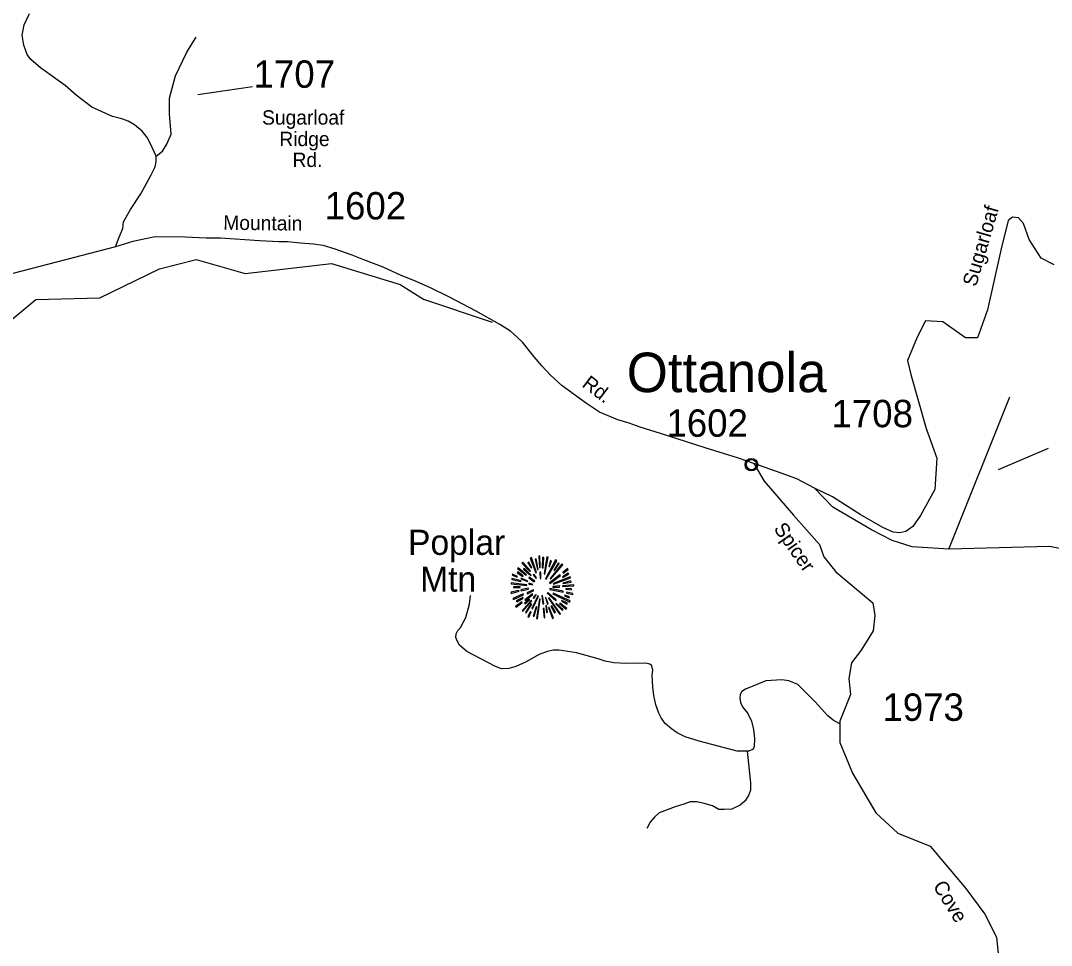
# Model space of a CAD drawing. Extents: x 884530 to 1028605, y 526725 to 653634.
# Drawn here: x 1019807 to 1024511, y 611459 to 615680 of the extents above; entities that cross this region are included whole.
import ezdxf

# ---------------------------------------------------------------- set-up
doc = ezdxf.new("R2010")
doc.units = 0
for name, color, linetype in [('Exist Civil Demographics City Label', 7, 'Continuous'), ('Exist Civil Demographics Community CELL', 7, 'Continuous'), ('Exist Geographical Mountain Summit CELL', 7, 'Continuous'), ('Exist Geographical Mountain Summit Label', 7, 'Continuous'), ('Exist Hydrographic Creek Single Shore', 7, 'Continuous'), ('Exist Road Non-System Type 51', 7, 'Continuous'), ('Exist Road Secondary Type 41 Attributed', 7, 'Continuous'), ('Exist Road Secondary Type 51 Attributed', 7, 'Continuous'), ('Exist Road Secondary Type 51 Label', 7, 'Continuous'), ('Exist Road Secondary Type 51 Number Label', 7, 'Continuous')]:
    doc.layers.add(name, color=color, linetype=linetype)

msp = doc.modelspace()

# ---------------------------------------------------------------- linework, layer by layer
at = {"layer": 'Exist Civil Demographics Community CELL'}
msp.add_lwpolyline([(1023118.7, 613657.3), (1023119, 613659), (1023119.5, 613661), (1023120.4, 613663.2), (1023121.3, 613664.9), (1023122.3, 613666.7), (1023123.5, 613668.2), (1023124.7, 613669.6), (1023126.1, 613670.9), (1023127.8, 613672.3), (1023129.4, 613673.5), (1023130.9, 613674.3), (1023132.4, 613675.1), (1023134.1, 613675.8), (1023135.8, 613676.3), (1023137.1, 613676.7), (1023138.6, 613676.9), (1023139.9, 613677.1), (1023141.8, 613677.2), (1023143.2, 613677.2), (1023144.9, 613677.1), (1023146.4, 613676.9), (1023147.9, 613676.6), (1023149.4, 613676.2), (1023151, 613675.6), (1023153, 613674.7), (1023154.9, 613673.6), (1023156.5, 613672.5), (1023158, 613671.3), (1023159, 613670.3), (1023160.3, 613669), (1023161.5, 613667.6), (1023162.4, 613666.2), (1023163.4, 613664.7), (1023164.1, 613663.1), (1023164.7, 613661.6), (1023165.2, 613660), (1023165.6, 613658.6), (1023165.9, 613656.8), (1023166.1, 613655.3), (1023166.2, 613653.5), (1023166.2, 613651.8), (1023166, 613650), (1023165.7, 613648.4), (1023165.2, 613646.5), (1023164.6, 613644.7), (1023163.9, 613643.1), (1023163, 613641.3), (1023162, 613639.7), (1023160.9, 613638.3), (1023159.6, 613636.8), (1023158, 613635.3), (1023156.5, 613634.1), (1023155, 613633), (1023153.6, 613632.2), (1023151.6, 613631.3), (1023149.4, 613630.4), (1023147.6, 613630), (1023145.6, 613629.6), (1023144.2, 613629.4), (1023142.8, 613629.4), (1023141.1, 613629.4), (1023139.8, 613629.5), (1023138.1, 613629.7), (1023136.3, 613630.1), (1023134.9, 613630.5), (1023133.3, 613631.1), (1023131.9, 613631.7), (1023130.7, 613632.4), (1023128.7, 613633.6), (1023127, 613634.9), (1023125.5, 613636.3), (1023124.1, 613637.8), (1023123.1, 613639), (1023122.2, 613640.2), (1023121, 613642.4), (1023120.5, 613643.5), (1023119.9, 613644.7), (1023119.1, 613647.2), (1023118.7, 613649.4), (1023118.5, 613650.9), (1023118.4, 613652.9), (1023118.3, 613654.3), (1023118.5, 613656.3)], close=True, dxfattribs=at)
msp.add_lwpolyline([(1023118.7, 613657.3), (1023119, 613659), (1023119.5, 613661), (1023120.4, 613663.2), (1023121.3, 613664.9), (1023122.3, 613666.7), (1023123.5, 613668.2), (1023124.7, 613669.6), (1023126.1, 613670.9), (1023127.8, 613672.3), (1023129.4, 613673.5), (1023130.9, 613674.3), (1023132.4, 613675.1), (1023134.1, 613675.8), (1023135.8, 613676.3), (1023137.1, 613676.7), (1023138.6, 613676.9), (1023139.9, 613677.1), (1023141.8, 613677.2), (1023143.2, 613677.2), (1023144.9, 613677.1), (1023146.4, 613676.9), (1023147.9, 613676.6), (1023149.4, 613676.2), (1023151, 613675.6), (1023153, 613674.7), (1023154.9, 613673.6), (1023156.5, 613672.5), (1023158, 613671.3), (1023159, 613670.3), (1023160.3, 613669), (1023161.5, 613667.6), (1023162.4, 613666.2), (1023163.4, 613664.7), (1023164.1, 613663.1), (1023164.7, 613661.6), (1023165.2, 613660), (1023165.6, 613658.6), (1023165.9, 613656.8), (1023166.1, 613655.3), (1023166.2, 613653.5), (1023166.2, 613651.8), (1023166, 613650), (1023165.7, 613648.4), (1023165.2, 613646.5), (1023164.6, 613644.7), (1023163.9, 613643.1), (1023163, 613641.3), (1023162, 613639.7), (1023160.9, 613638.3), (1023159.6, 613636.8), (1023158, 613635.3), (1023156.5, 613634.1), (1023155, 613633), (1023153.6, 613632.2), (1023151.6, 613631.3), (1023149.4, 613630.4), (1023147.6, 613630), (1023145.6, 613629.6), (1023144.2, 613629.4), (1023142.8, 613629.4), (1023141.1, 613629.4), (1023139.8, 613629.5), (1023138.1, 613629.7), (1023136.3, 613630.1), (1023134.9, 613630.5), (1023133.3, 613631.1), (1023131.9, 613631.7), (1023130.7, 613632.4), (1023128.7, 613633.6), (1023127, 613634.9), (1023125.5, 613636.3), (1023124.1, 613637.8), (1023123.1, 613639), (1023122.2, 613640.2), (1023121, 613642.4), (1023120.5, 613643.5), (1023119.9, 613644.7), (1023119.1, 613647.2), (1023118.7, 613649.4), (1023118.5, 613650.9), (1023118.4, 613652.9), (1023118.3, 613654.3), (1023118.5, 613656.3)], close=True, dxfattribs=at)
for centre, radius in [((1023142.3, 613653.5), 28.8), ((1023142.3, 613653.5), 28.8), ((1023142.2, 613653.6), 23.4), ((1023142.2, 613653.6), 23.4)]:
    msp.add_circle(centre, radius, dxfattribs=at)
at = {"layer": 'Exist Geographical Mountain Summit CELL'}
for points in [[(1022132.8, 613226.9), (1022159, 613160), (1022161.9, 613161.1), (1022138, 613229.4)], [(1022171.4, 613236.3), (1022175.4, 613184.4), (1022178.6, 613184.8), (1022177.2, 613237.4)], [(1022187.4, 613182.2), (1022191.3, 613182.2), (1022195, 613229.4), (1022189.5, 613229.4)], [(1022199.4, 613153.8), (1022214.3, 613230.9), (1022208.8, 613232.7), (1022196.1, 613154.6)], [(1022074, 613178.9), (1022113.6, 613148.4), (1022115.8, 613150.6), (1022077.6, 613183.3)], [(1022094.3, 613203.7), (1022130.3, 613166.2), (1022133.6, 613168.7), (1022098.4, 613208.4)], [(1022102.3, 613176), (1022135, 613146.9), (1022137.2, 613149.1), (1022105.2, 613181.1)], [(1022121.9, 613205.1), (1022137.6, 613183.3), (1022139.4, 613184.8), (1022126, 613209.1)], [(1022166.7, 613174.9), (1022169.2, 613175.7), (1022160.1, 613223.6), (1022155.8, 613222.5)], [(1022202.6, 613132), (1022205.6, 613130.2), (1022254.2, 613214.9), (1022248.8, 613218.6)], [(1022217.1, 613189.1), (1022220.5, 613188), (1022229.9, 613214.9), (1022225.2, 613216.7)], [(1022223.7, 613133.5), (1022225.9, 613131.3), (1022281.5, 613195.6), (1022277.5, 613200.4)], [(1022261.2, 613205.1), (1022240.1, 613171.7), (1022243, 613170.5), (1022265.5, 613201.9)], [(1022048.2, 613129.8), (1022089.6, 613120.4), (1022090.7, 613123.7), (1022049.3, 613134.6)], [(1022051.1, 613149.1), (1022073.6, 613140.4), (1022074.7, 613143.3), (1022052.6, 613154.2)], [(1022072.9, 613160), (1022098.7, 613143.7), (1022100.9, 613146.3), (1022075.8, 613164)], [(1022089.6, 613132), (1022120.1, 613120.1), (1022121.3, 613122.2), (1022091.8, 613136.1)], [(1022126, 613137.5), (1022151.1, 613118.5), (1022153.2, 613121.5), (1022128.5, 613140.7)], [(1022145.6, 613150.6), (1022159.4, 613134.2), (1022161.5, 613136.4), (1022148.9, 613153.5)], [(1022176.8, 613163), (1022178.2, 613133.8), (1022180.9, 613134.2), (1022180.9, 613163.3)], [(1022220.5, 613113.5), (1022222.3, 613111), (1022270.9, 613146.9), (1022267.7, 613151.3)], [(1022237.5, 613110.6), (1022238.6, 613108.4), (1022316.7, 613137.1), (1022314.9, 613141.8)], [(1022281.5, 613138.6), (1022309.1, 613153.5), (1022306.2, 613158.6), (1022280.1, 613141.1)], [(1022281.5, 613161.5), (1022283.3, 613159), (1022306.2, 613175.3), (1022302.6, 613178.9)], [(1022045.6, 613108.8), (1022117.6, 613101.8), (1022117.9, 613104.8), (1022045.6, 613113.8)], [(1022057.7, 613091.4), (1022087.4, 613092.8), (1022087.4, 613096.4), (1022056.6, 613096.4)], [(1022090, 613082.3), (1022091.1, 613077.5), (1022124.2, 613085.9), (1022123.5, 613089.6)], [(1022126.3, 613107.7), (1022143.4, 613105.5), (1022143.8, 613107.7), (1022127.1, 613112)], [(1022221.9, 613084.1), (1022282.6, 613072.1), (1022283.7, 613076.5), (1022223, 613087.7)], [(1022236.5, 613097.9), (1022236.5, 613095), (1022266.6, 613095), (1022267.3, 613100)], [(1022279.7, 613096.8), (1022332, 613100), (1022332.4, 613104.8), (1022280.1, 613100)], [(1022283.3, 613110.6), (1022320.1, 613117.1), (1022318.6, 613122.6), (1022281.9, 613112.8)], [(1022294.6, 613084.8), (1022321.1, 613082.6), (1022321.1, 613087), (1022295, 613088)], [(1022044.2, 613071), (1022045.6, 613065.9), (1022081.6, 613076.5), (1022079.4, 613079.7)], [(1022054, 613043.3), (1022056.6, 613038.7), (1022102, 613058.6), (1022100.5, 613063.4)], [(1022071.5, 613027.4), (1022100.5, 613044.1), (1022098.4, 613047.7), (1022069.3, 613032.4)], [(1022111.5, 613018.3), (1022130.7, 613036.4), (1022127.4, 613038.7), (1022107, 613021.6)], [(1022107.8, 613036.8), (1022110.7, 613033.2), (1022145.2, 613061.6), (1022143.4, 613064.1)], [(1022117.6, 613068.1), (1022119.8, 613063.4), (1022148.5, 613078.6), (1022147.5, 613081.9)], [(1022139.4, 612996.9), (1022143.8, 612995.1), (1022170.3, 613053.5), (1022167.8, 613054.3)], [(1022146.3, 613046.3), (1022149.6, 613043.3), (1022159.7, 613059.7), (1022157.9, 613061.2)], [(1022160.8, 612951.5), (1022165.6, 612950.3), (1022178.2, 613039.7), (1022175, 613040.5)], [(1022186.3, 613055.4), (1022190.3, 613018.3), (1022194.7, 613018.6), (1022189.5, 613056.1)], [(1022202.3, 613046.7), (1022211, 613016.8), (1022215, 613018.6), (1022204.4, 613047.7)], [(1022210.7, 613067), (1022249.2, 613031.7), (1022251.7, 613036.1), (1022212.5, 613069.2)], [(1022216.8, 613044.4), (1022267.3, 612969.6), (1022270.9, 612972.5), (1022219.3, 613045.5)], [(1022235.7, 613064.5), (1022313.9, 613026.3), (1022315.7, 613031.7), (1022237.2, 613067.4)], [(1022289.1, 613054.3), (1022310.2, 613046.3), (1022312, 613050.7), (1022290.6, 613057.5)], [(1022298.6, 613067.7), (1022326.9, 613060.4), (1022327.6, 613065.9), (1022299.6, 613072.1)], [(1022065.3, 613006.7), (1022068.2, 613002.6), (1022096.5, 613023.8), (1022093.9, 613027)], [(1022096.2, 612987), (1022099.1, 612984.5), (1022139.8, 613032.1), (1022136.9, 613034.2)], [(1022136.2, 613018.3), (1022111.1, 612979.1), (1022114.3, 612976.5), (1022140.2, 613016.1)], [(1022151.1, 612961.6), (1022163, 613004.4), (1022159.4, 613004.8), (1022146.6, 612962.6)], [(1022192.5, 612996.9), (1022196.1, 612954.4), (1022200.1, 612955.4), (1022196.8, 612996.9)], [(1022212.1, 612980.1), (1022206.6, 613010), (1022203.4, 613010), (1022207.8, 612979.1)], [(1022216.8, 613001.6), (1022234.3, 612951.8), (1022238.6, 612953.6), (1022219.7, 613002.3)], [(1022227.3, 613007.4), (1022243.3, 612977.9), (1022247.4, 612980.1), (1022231, 613008.9)], [(1022249.2, 613018.6), (1022279.3, 612989.6), (1022282.6, 612992.2), (1022251.4, 613021.1)], [(1022265.9, 613019.3), (1022296.4, 612993.6), (1022299.6, 612997.2), (1022267.7, 613022)], [(1022275, 613030.3), (1022300, 613017.2), (1022302.6, 613020.9), (1022277.2, 613034.2)], [(1022121.3, 612959.8), (1022126, 612956.9), (1022136.9, 612981.6), (1022133.6, 612983.8)]]:
    msp.add_lwpolyline(points, close=True, dxfattribs=at)
at = {"layer": 'Exist Hydrographic Creek Single Shore'}
msp.add_lwpolyline([(1019723, 614279.6), (1019877.3, 614407.8), (1020169.5, 614415.1), (1020440.7, 614547.5), (1020608.9, 614590), (1020831.9, 614526.4), (1021225.3, 614571), (1021539.1, 614476.1), (1021645.2, 614408.3), (1021958.5, 614303.6)], dxfattribs=at)
at = {"layer": 'Exist Road Non-System Type 51'}
for points in [[(1023122, 612346.3), (1023077.7, 612346.3), (1022903.1, 612390.9), (1022839.5, 612411.8), (1022803.3, 612429), (1022777.3, 612447.8), (1022747.9, 612472.7), (1022730.8, 612497.3), (1022719.1, 612519.2), (1022705.5, 612557.5), (1022696.5, 612599.3), (1022692.1, 612638.6), (1022689.1, 612692.2), (1022692.1, 612715.7), (1022688, 612736), (1022678.1, 612743.6), (1022659.6, 612748.2), (1022568.7, 612746.3), (1022514.7, 612749), (1022474.9, 612755.9), (1022442.8, 612767.5), (1022344.3, 612794.1), (1022265, 612807.1), (1022237.6, 612806.5), (1022211.6, 612801), (1022176, 612788.7), (1022111.6, 612752.3), (1022067.3, 612731.9), (1022034.5, 612723.8), (1022001.7, 612722.3), (1021973.6, 612731.9), (1021843.7, 612800.9), (1021810.8, 612829.1), (1021799, 612849.6), (1021793.7, 612864.6), (1021795, 612882.1), (1021801.9, 612896.7), (1021815.3, 612910.6), (1021839.6, 612955.2), (1021855.8, 613016.1), (1021859.9, 613056.7)], [(1023545.4, 612471.3), (1023514.6, 612487.1), (1023491, 612507.2), (1023432.5, 612571.2), (1023353.8, 612650.8), (1023313.1, 612667), (1023280.6, 612671.7), (1023207.6, 612667), (1023115.8, 612628.6), (1023098, 612618.3), (1023091.2, 612604), (1023089.9, 612589.9), (1023092.6, 612568.4), (1023102.1, 612548.6), (1023125.4, 612517.1), (1023142.5, 612482.9), (1023151.4, 612444.6), (1023155.5, 612402.9), (1023154.8, 612366.6), (1023150.8, 612354.4), (1023130.5, 612346.3), (1023122, 612346.3)], [(1023122, 612346.3), (1023137.7, 612200.7), (1023137.7, 612168.5), (1023130.2, 612146.2), (1023112.9, 612119), (1023090.7, 612099.2), (1023053.5, 612081.8), (1023018.8, 612079.4), (1022994.1, 612079.4), (1022964.3, 612096.7), (1022927.2, 612106.6), (1022892.6, 612114), (1022862.8, 612114), (1022833.1, 612104.1), (1022793.5, 612091.7), (1022721.8, 612064.5), (1022699.4, 612044.7), (1022679.6, 612022.4), (1022664.8, 611992.7)]]:
    msp.add_lwpolyline(points, dxfattribs=at)
at = {"layer": 'Exist Road Secondary Type 41 Attributed'}
for points in [[(1024043.1, 613267.4), (1023875.3, 613278.4), (1023784.9, 613307.5), (1023690.5, 613356.7), (1023513.6, 613459.6), (1023429.4, 613546.1)], [(1024577.8, 613264.8), (1024502.5, 613280.4), (1024043.1, 613267.4)]]:
    msp.add_lwpolyline(points, dxfattribs=at)
at = {"layer": 'Exist Road Secondary Type 51 Attributed'}
for points in [[(1020425.7, 615061.6), (1020408.2, 615100.8), (1020386, 615145.2), (1020361.2, 615176.1), (1020327.2, 615204), (1020297.3, 615221.5), (1020269.4, 615231.9), (1020227.2, 615243.2), (1020132, 615285.9), (1020061.1, 615339.2), (1020010.1, 615384.7), (1019897.7, 615465.1), (1019853.3, 615502.2), (1019837.9, 615525.9), (1019822.4, 615568.3), (1019814.1, 615613.7), (1019823.9, 615661.1), (1019847.7, 615712.7)], [(1020425.7, 615061.6), (1020454.6, 615084.3), (1020474.7, 615116.3), (1020494.3, 615161.7), (1020486.4, 615254.2), (1020486.4, 615326.8), (1020514.8, 615427.9), (1020563.9, 615533.2), (1020590.5, 615576.3), (1020608.2, 615604.4)], [(1020240, 614648.2), (1020257.6, 614692.2), (1020273.4, 614730.7), (1020277.3, 614761.7), (1020308, 614818.2), (1020356.6, 614890.3), (1020403, 614976), (1020421.6, 615013.1), (1020425.7, 615036.8), (1020425.7, 615061.6)], [(1024523.7, 614564.8), (1024464, 614596), (1024409.5, 614681.7), (1024383.5, 614754.4), (1024360.2, 614780.4), (1024334.2, 614783), (1024313.5, 614767.4), (1024279.7, 614632.4), (1024220, 614359.6), (1024173.3, 614232.4), (1024118.8, 614232.4), (1024015, 614305.1), (1023937.1, 614310.3), (1023898.2, 614235), (1023854.1, 614128.5), (1023869.6, 614064.9), (1023939.7, 613818.1), (1023989, 613683.1), (1023978.7, 613540.2), (1023913.4, 613421), (1023878.3, 613371.8), (1023847.2, 613348.7), (1023819, 613342.7), (1023788.9, 613345.7), (1023742.5, 613366.2), (1023638.7, 613425.9), (1023511.5, 613506.5), (1023429.4, 613546.1)], [(1023153.3, 613659.1), (1023083, 613683.2), (1022931.4, 613729.9), (1022846.1, 613757), (1022727.6, 613795.2), (1022635.2, 613824.4), (1022584, 613842.4), (1022532.8, 613858.5), (1022448.7, 613892.4), (1022389.9, 613932.3), (1022278.7, 614014), (1022223.3, 614063.2), (1022185.4, 614104.3), (1022151.2, 614145.8), (1022098, 614213.1), (1022072.9, 614235.2), (1022042.8, 614263.4), (1021994.6, 614293.5), (1021885.6, 614353.4), (1021761.6, 614420.1), (1021677.3, 614460.3), (1021601.9, 614493.4), (1021543.3, 614517.2), (1021462.4, 614554.7), (1021373, 614587.9), (1021319.8, 614610), (1021237.4, 614639.1), (1021188.2, 614654.2), (1021143.1, 614659.2), (1021084.8, 614665.2), (1021025.6, 614670.2), (1020985.4, 614671.2), (1020897.7, 614674.5), (1020719.7, 614687.9), (1020653.8, 614686.6), (1020558.4, 614691.4), (1020421.6, 614693.2), (1020319.5, 614672.6), (1020240, 614648.2)], [(1020240, 614648.2), (1019737.4, 614517.3), (1019644.8, 614484.4), (1019502.9, 614412.1), (1019364.9, 614363.4), (1019225.3, 614343.6), (1019124.5, 614314.5)], [(1024043.1, 613267.4), (1024321.7, 613962.9)], [(1023153.3, 613659.1), (1023199.9, 613578.2), (1023333.6, 613422.5), (1023452.7, 613288.7), (1023472.2, 613232.8), (1023528.1, 613164.7), (1023695.8, 613023.6), (1023705.5, 612965.2), (1023698.2, 612894.6), (1023642.3, 612807.1), (1023598.6, 612748.3), (1023586.4, 612677.8), (1023593.7, 612604.8), (1023545.1, 612483.1), (1023545.1, 612385.8), (1023603.4, 612244.7), (1023710.4, 612064.7), (1023810.1, 611972.3), (1023958.4, 611911.5), (1024121.2, 611719.3), (1024207.8, 611601.4), (1024261.3, 611496.8), (1024273.4, 611380)], [(1023429.4, 613546.1), (1023349.1, 613588.3), (1023277.4, 613615.4), (1023153.3, 613659.1)]]:
    msp.add_lwpolyline(points, dxfattribs=at)
at = {"layer": 'Exist Road Secondary Type 51 Label'}
for points in [[(1020864.9, 615378.3), (1020616.6, 615341.7)], [(1024496, 613727.7), (1024267.7, 613629.4)]]:
    msp.add_lwpolyline(points, dxfattribs=at)

# ---------------------------------------------------------------- texts
at = {"layer": 'Exist Civil Demographics City Label'}
msp.add_text('Ottanola', height=180.45, dxfattribs=at).set_placement((1022573.1, 613984.4))
at = {"layer": 'Exist Geographical Mountain Summit Label'}
for s, p in [('Poplar', (1021575.1, 613241.7)), ('Mtn', (1021630.2, 613073.6))]:
    msp.add_text(s, height=114.83, dxfattribs=at).set_placement(p)
at = {"layer": 'Exist Road Secondary Type 51 Label'}
for s, p in [('Sugarloaf', (1020909.1, 615205.5)), ('Ridge', (1020988, 615107.2)), ('Rd.', (1021048.1, 615012.1))]:
    msp.add_text(s, height=65.62, dxfattribs=at).set_placement(p)
for s, rotation, p in [('Sugarloaf', 73.8331, (1024167.4, 614462.5)), ('Mountain', 359.3483, (1020731.8, 614725.7)), ('Rd.', 322.7326, (1022365.1, 614013)), ('Spicer', 305.067, (1023241.3, 613360.8)), ('Cove', 301.7665, (1023968.3, 611730.1))]:
    msp.add_text(s, height=65.62, rotation=rotation, dxfattribs=at).set_placement(p)
at = {"layer": 'Exist Road Secondary Type 51 Number Label'}
for s, p in [('1707', (1020870.3, 615373.7)), ('1602', (1021194.8, 614772.7)), ('1708', (1023507.5, 613824.2)), ('1602', (1022754.3, 613780.8)), ('1973', (1023739.9, 612484.2))]:
    msp.add_text(s, height=125, dxfattribs=at).set_placement(p)

doc.saveas('drawing.dxf')
